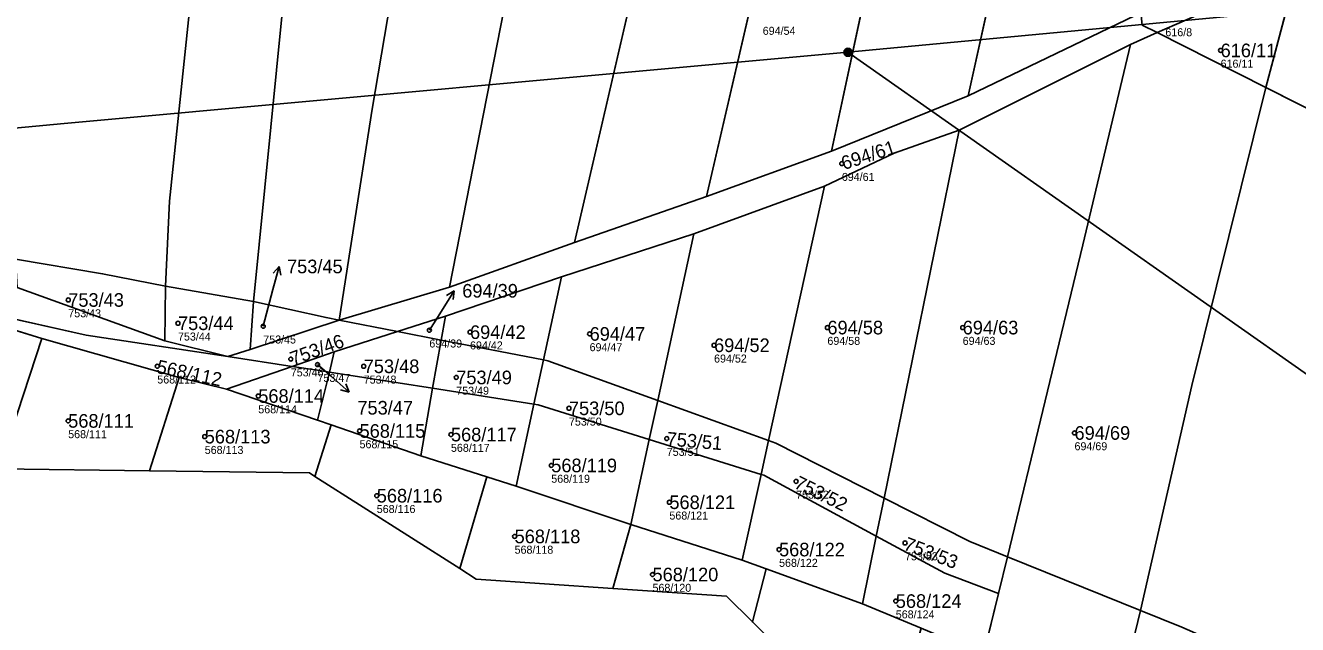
# Model space of a CAD drawing. Extents: x -732749 to -730903, y -1025757 to -1023435.
# Drawn here: x -731507.8 to -731348.9, y -1024229.5 to -1024154.7 of the extents above; entities that cross this region are included whole.
import ezdxf

# ---------------------------------------------------------------- set-up
doc = ezdxf.new("R2010")
doc.units = 0
for name, color, linetype in [('Definiční body', 7, 'Continuous'), ('Hranice parcel', 7, 'Continuous'), ('Parcelní čísla', 7, 'Continuous'), ('Polygon parcely', 7, 'Continuous'), ('Pop  PČ popisy', 7, 'Continuous'), ('Poz předměty', 7, 'Continuous')]:
    doc.layers.add(name, color=color, linetype=linetype)

msp = doc.modelspace()

# ---------------------------------------------------------------- linework, layer by layer
at = {"layer": 'Definiční body'}
for centre in [(-731358.47, -1024157.78), (-731405.79, -1024171.93), (-731502.43, -1024188.97), (-731488.72, -1024191.88), (-731478.07, -1024192.25), (-731457.32, -1024192.75), (-731452.24, -1024192.99), (-731437.3, -1024193.21), (-731407.59, -1024192.42), (-731390.69, -1024192.42), (-731421.75, -1024194.63), (-731474.63, -1024196.36), (-731491.31, -1024197.25), (-731471.29, -1024197.05), (-731465.52, -1024197.26), (-731453.96, -1024198.65), (-731478.69, -1024200.97), (-731439.88, -1024202.51), (-731502.44, -1024204.08), (-731485.38, -1024206.05), (-731466.04, -1024205.34), (-731454.62, -1024205.79), (-731427.66, -1024206.29), (-731376.72, -1024205.59), (-731442.09, -1024209.65), (-731411.5, -1024211.64), (-731463.89, -1024213.43), (-731427.33, -1024214.25), (-731446.67, -1024218.52), (-731413.63, -1024220.16), (-731397.89, -1024219.34), (-731429.44, -1024223.28), (-731399.05, -1024226.6)]:
    msp.add_circle(centre, 0.25, dxfattribs=at)
at = {"layer": 'Hranice parcel'}
for p, q in [((-731439.2, -1024181.8), (-731424.8, -1024119.76)), ((-731390, -1024163.47), (-731380.67, -1024121.14)), ((-731422.7, -1024176.05), (-731412.64, -1024132.63)), ((-731407.08, -1024170.39), (-731401.42, -1024143.96)), ((-731366.38, -1024155.56), (-731349, -1024147.98)), ((-731352.8, -1024162.42), (-731349, -1024147.98)), ((-731369.74, -1024157.03), (-731366.38, -1024155.56)), ((-731366.38, -1024155.56), (-731352.8, -1024162.42)), ((-731391.11, -1024167.74), (-731369.74, -1024157.03)), ((-731352.8, -1024162.42), (-731327.65, -1024175.13)), ((-731390, -1024163.47), (-731407.08, -1024170.39)), ((-731400.51, -1024213.73), (-731391.11, -1024167.74)), ((-731422.7, -1024176.05), (-731407.08, -1024170.39)), ((-731407.96, -1024174.73), (-731424.29, -1024180.72)), ((-731414.95, -1024206.54), (-731407.96, -1024174.73)), ((-731439.2, -1024181.8), (-731422.7, -1024176.05)), ((-731424.29, -1024180.72), (-731440.8, -1024186.08)), ((-731428.79, -1024201.54), (-731424.29, -1024180.72)), ((-731454.82, -1024187.36), (-731439.2, -1024181.8)), ((-731509.04, -1024183.85), (-731498.14, -1024185.69)), ((-731498.14, -1024185.69), (-731490.27, -1024187.24)), ((-731440.8, -1024186.08), (-731455.32, -1024190.98)), ((-731443.06, -1024196.46), (-731440.8, -1024186.08)), ((-731505.72, -1024193.77), (-731525.78, -1024187.61)), ((-731500.21, -1024193.36), (-731525.78, -1024187.61)), ((-731490.35, -1024194.07), (-731508.8, -1024187.4)), ((-731490.35, -1024194.07), (-731490.27, -1024187.24)), ((-731490.27, -1024187.24), (-731479.28, -1024189.17)), ((-731468.59, -1024191.5), (-731454.82, -1024187.36)), ((-731479.71, -1024195.14), (-731479.28, -1024189.17)), ((-731479.71, -1024195.14), (-731468.59, -1024191.5)), ((-731468.59, -1024191.5), (-731461.3, -1024192.91)), ((-731455.32, -1024190.98), (-731461.3, -1024192.91)), ((-731455.85, -1024193.98), (-731455.32, -1024190.98)), ((-731482.49, -1024196.05), (-731500.21, -1024193.36)), ((-731469.19, -1024195.46), (-731461.3, -1024192.91)), ((-731461.3, -1024192.91), (-731455.85, -1024193.98)), ((-731511.09, -1024210.08), (-731505.72, -1024193.77)), ((-731488.58, -1024198.66), (-731505.72, -1024193.77)), ((-731482.49, -1024196.05), (-731490.35, -1024194.07)), ((-731456.91, -1024200.01), (-731455.85, -1024193.98)), ((-731455.85, -1024193.98), (-731443.06, -1024196.46)), ((-731482.49, -1024196.05), (-731479.71, -1024195.14)), ((-731474.44, -1024197.27), (-731482.49, -1024196.05)), ((-731474.44, -1024197.27), (-731469.19, -1024195.46)), ((-731469.81, -1024197.98), (-731469.19, -1024195.46)), ((-731444.26, -1024202), (-731443.06, -1024196.46)), ((-731482.65, -1024200.1), (-731474.44, -1024197.27)), ((-731471.3, -1024204), (-731469.81, -1024197.98)), ((-731456.91, -1024200.01), (-731469.81, -1024197.98)), ((-731492.29, -1024210.32), (-731488.58, -1024198.66)), ((-731488.58, -1024198.66), (-731482.65, -1024200.1)), ((-731471.3, -1024204), (-731482.65, -1024200.1)), ((-731458.4, -1024208.45), (-731456.91, -1024200.01)), ((-731444.26, -1024202), (-731456.91, -1024200.01)), ((-731446.49, -1024212.23), (-731444.26, -1024202)), ((-731429.85, -1024206.41), (-731428.79, -1024201.54)), ((-731428.79, -1024201.54), (-731414.95, -1024206.54)), ((-731471.61, -1024211.01), (-731469.6, -1024204.56)), ((-731469.6, -1024204.56), (-731471.3, -1024204)), ((-731469.6, -1024204.56), (-731458.4, -1024208.45)), ((-731432.14, -1024217.02), (-731429.85, -1024206.41)), ((-731415.88, -1024210.77), (-731429.85, -1024206.41)), ((-731415.88, -1024210.77), (-731414.95, -1024206.54)), ((-731414.95, -1024206.54), (-731414.02, -1024206.88)), ((-731414.02, -1024206.88), (-731400.51, -1024213.73)), ((-731450.13, -1024211.08), (-731458.4, -1024208.45)), ((-731492.29, -1024210.32), (-731511.09, -1024210.08)), ((-731418.23, -1024221.47), (-731415.88, -1024210.77)), ((-731415.53, -1024210.88), (-731415.88, -1024210.77)), ((-731401.48, -1024218.48), (-731415.53, -1024210.88)), ((-731453.53, -1024222.54), (-731471.61, -1024211.01)), ((-731453.53, -1024222.54), (-731450.13, -1024211.08)), ((-731450.13, -1024211.08), (-731446.49, -1024212.23)), ((-731432.14, -1024217.02), (-731446.49, -1024212.23)), ((-731401.48, -1024218.48), (-731400.51, -1024213.73)), ((-731400.51, -1024213.73), (-731389.8, -1024219.16)), ((-731434.38, -1024225.03), (-731432.14, -1024217.02)), ((-731418.23, -1024221.47), (-731432.14, -1024217.02)), ((-731403.21, -1024226.93), (-731401.48, -1024218.48)), ((-731392.94, -1024223.1), (-731401.48, -1024218.48)), ((-731389.8, -1024219.16), (-731385.1, -1024221.06)), ((-731415.25, -1024222.55), (-731418.23, -1024221.47)), ((-731385.1, -1024221.06), (-731386.22, -1024225.67)), ((-731368.48, -1024227.77), (-731385.1, -1024221.06)), ((-731416.96, -1024229.21), (-731415.25, -1024222.55)), ((-731415.25, -1024222.55), (-731403.21, -1024226.93)), ((-731386.22, -1024225.67), (-731392.94, -1024223.1)), ((-731388.07, -1024233.27), (-731386.22, -1024225.67)), ((-731395.87, -1024230), (-731403.21, -1024226.93)), ((-731369.52, -1024232.06), (-731368.48, -1024227.77)), ((-731368.48, -1024227.77), (-731363.3, -1024229.86))]:
    msp.add_line(p, q, dxfattribs=at)
for points in [[(-731490.27, -1024187.24), (-731489.78, -1024176.64), (-731486.03, -1024140.81), (-731482.41, -1024098.83), (-731479.6, -1024046.51)], [(-731479.28, -1024189.17), (-731471.41, -1024109.94), (-731468.91, -1024092.29), (-731467.85, -1024074.9)], [(-731468.59, -1024191.5), (-731464.46, -1024165.12), (-731460.63, -1024142.52), (-731455.05, -1024107.86), (-731452.33, -1024090.21)], [(-731454.82, -1024187.36), (-731447.15, -1024148.24), (-731443.59, -1024132.41), (-731441.39, -1024121.55), (-731438.53, -1024105.08)], [(-731368.42, -1024152.99), (-731369.14, -1024153.4), (-731390, -1024163.47)], [(-731368.42, -1024152.99), (-731368.25, -1024154.62), (-731366.38, -1024155.56)], [(-731385.1, -1024221.06), (-731375.67, -1024182.07), (-731369.74, -1024157.03)], [(-731368.48, -1024227.77), (-731362.05, -1024199.67), (-731352.8, -1024162.42)], [(-731391.11, -1024167.74), (-731399.23, -1024170.64), (-731407.96, -1024174.73)], [(-731479.28, -1024189.17), (-731470.21, -1024191.18), (-731468.59, -1024191.5)], [(-731443.06, -1024196.46), (-731442.51, -1024196.57), (-731428.79, -1024201.54)], [(-731469.81, -1024197.98), (-731471.28, -1024197.75), (-731474.44, -1024197.27)], [(-731429.85, -1024206.41), (-731443.71, -1024202.09), (-731444.26, -1024202)], [(-731471.61, -1024211.01), (-731472.3, -1024210.57), (-731492.29, -1024210.32)], [(-731434.38, -1024225.03), (-731451.46, -1024223.86), (-731453.53, -1024222.54)], [(-731416.96, -1024229.21), (-731420.19, -1024226), (-731434.38, -1024225.03)], [(-731400.22, -1024244.97), (-731402.51, -1024243.57), (-731416.96, -1024229.21)]]:
    msp.add_lwpolyline(points, dxfattribs=at)
at = {"layer": 'Polygon parcely'}
for points in [[(-731509.04, -1024183.85), (-731498.14, -1024185.69), (-731490.27, -1024187.24), (-731489.78, -1024176.64), (-731486.03, -1024140.81), (-731482.41, -1024098.83), (-731479.6, -1024046.51), (-731481.9, -1024043.79), (-731490.81, -1024036.97), (-731502.44, -1024027.27), (-731510.19, -1024114.67), (-731511.99, -1024144.78), (-731513.48, -1024162.39), (-731512.95, -1024162.78), (-731510.29, -1024165.23)], [(-731467.33, -1024052.07), (-731479.6, -1024046.51), (-731482.41, -1024098.83), (-731486.03, -1024140.81), (-731489.78, -1024176.64), (-731490.27, -1024187.24), (-731479.28, -1024189.17), (-731471.41, -1024109.94), (-731468.91, -1024092.29), (-731467.85, -1024074.9)], [(-731470.21, -1024191.18), (-731468.59, -1024191.5), (-731464.46, -1024165.12), (-731460.63, -1024142.52), (-731455.05, -1024107.86), (-731452.33, -1024090.21), (-731467.85, -1024074.9), (-731468.91, -1024092.29), (-731471.41, -1024109.94), (-731479.28, -1024189.17)], [(-731441.39, -1024121.55), (-731438.53, -1024105.08), (-731452.33, -1024090.21), (-731455.05, -1024107.86), (-731460.63, -1024142.52), (-731464.46, -1024165.12), (-731468.59, -1024191.5), (-731454.82, -1024187.36), (-731447.15, -1024148.24), (-731443.59, -1024132.41)], [(-731439.2, -1024181.8), (-731424.8, -1024119.76), (-731438.53, -1024105.08), (-731441.39, -1024121.55), (-731443.59, -1024132.41), (-731447.15, -1024148.24), (-731454.82, -1024187.36)], [(-731390, -1024163.47), (-731380.67, -1024121.14), (-731393.25, -1024109.4), (-731401.42, -1024143.96), (-731407.08, -1024170.39)], [(-731422.7, -1024176.05), (-731412.64, -1024132.63), (-731424.8, -1024119.76), (-731439.2, -1024181.8)], [(-731370.8, -1024130.76), (-731380.67, -1024121.14), (-731390, -1024163.47), (-731369.14, -1024153.4), (-731368.42, -1024152.99)], [(-731401.42, -1024143.96), (-731412.64, -1024132.63), (-731422.7, -1024176.05), (-731407.08, -1024170.39)], [(-731352.04, -1024144.17), (-731355.61, -1024145.62), (-731368.42, -1024152.99), (-731368.25, -1024154.62), (-731366.38, -1024155.56), (-731349, -1024147.98)], [(-731366.38, -1024155.56), (-731352.8, -1024162.42), (-731349, -1024147.98)], [(-731349, -1024147.98), (-731352.8, -1024162.42), (-731327.65, -1024175.13), (-731291.89, -1024226.68), (-731289.7, -1024222.41)], [(-731369.74, -1024157.03), (-731366.38, -1024155.56), (-731368.25, -1024154.62), (-731368.42, -1024152.99), (-731369.14, -1024153.4), (-731390, -1024163.47), (-731407.08, -1024170.39), (-731422.7, -1024176.05), (-731439.2, -1024181.8), (-731454.82, -1024187.36), (-731468.59, -1024191.5), (-731461.3, -1024192.91), (-731455.32, -1024190.98), (-731440.8, -1024186.08), (-731424.29, -1024180.72), (-731407.96, -1024174.73), (-731399.23, -1024170.64), (-731391.11, -1024167.74)], [(-731368.48, -1024227.77), (-731362.05, -1024199.67), (-731352.8, -1024162.42), (-731366.38, -1024155.56), (-731369.74, -1024157.03), (-731375.67, -1024182.07), (-731385.1, -1024221.06)], [(-731375.67, -1024182.07), (-731369.74, -1024157.03), (-731391.11, -1024167.74), (-731400.51, -1024213.73), (-731389.8, -1024219.16), (-731385.1, -1024221.06)], [(-731352.8, -1024162.42), (-731362.05, -1024199.67), (-731368.48, -1024227.77), (-731363.3, -1024229.86), (-731334.65, -1024242.43), (-731307.2, -1024256.43), (-731291.89, -1024226.68), (-731327.65, -1024175.13)], [(-731399.23, -1024170.64), (-731407.96, -1024174.73), (-731414.95, -1024206.54), (-731414.02, -1024206.88), (-731400.51, -1024213.73), (-731391.11, -1024167.74)], [(-731414.95, -1024206.54), (-731407.96, -1024174.73), (-731424.29, -1024180.72), (-731428.79, -1024201.54)], [(-731442.51, -1024196.57), (-731428.79, -1024201.54), (-731424.29, -1024180.72), (-731440.8, -1024186.08), (-731443.06, -1024196.46)], [(-731490.27, -1024187.24), (-731498.14, -1024185.69), (-731509.04, -1024183.85), (-731508.8, -1024187.4), (-731490.35, -1024194.07)], [(-731440.8, -1024186.08), (-731455.32, -1024190.98), (-731455.85, -1024193.98), (-731443.06, -1024196.46)], [(-731511.09, -1024210.08), (-731505.72, -1024193.77), (-731525.78, -1024187.61), (-731532.41, -1024207.79), (-731513.49, -1024210.05)], [(-731474.44, -1024197.27), (-731482.49, -1024196.05), (-731500.21, -1024193.36), (-731525.78, -1024187.61), (-731505.72, -1024193.77), (-731488.58, -1024198.66), (-731482.65, -1024200.1)], [(-731479.71, -1024195.14), (-731479.28, -1024189.17), (-731490.27, -1024187.24), (-731490.35, -1024194.07), (-731482.49, -1024196.05)], [(-731479.71, -1024195.14), (-731468.59, -1024191.5), (-731470.21, -1024191.18), (-731479.28, -1024189.17)], [(-731461.3, -1024192.91), (-731468.59, -1024191.5), (-731479.71, -1024195.14), (-731482.49, -1024196.05), (-731474.44, -1024197.27), (-731469.19, -1024195.46)], [(-731455.32, -1024190.98), (-731461.3, -1024192.91), (-731455.85, -1024193.98)], [(-731455.85, -1024193.98), (-731461.3, -1024192.91), (-731469.19, -1024195.46), (-731469.81, -1024197.98), (-731456.91, -1024200.01)], [(-731488.58, -1024198.66), (-731505.72, -1024193.77), (-731511.09, -1024210.08), (-731492.29, -1024210.32)], [(-731443.06, -1024196.46), (-731455.85, -1024193.98), (-731456.91, -1024200.01), (-731444.26, -1024202)], [(-731469.19, -1024195.46), (-731474.44, -1024197.27), (-731471.28, -1024197.75), (-731469.81, -1024197.98)], [(-731428.79, -1024201.54), (-731442.51, -1024196.57), (-731443.06, -1024196.46), (-731444.26, -1024202), (-731443.71, -1024202.09), (-731429.85, -1024206.41)], [(-731469.81, -1024197.98), (-731471.28, -1024197.75), (-731474.44, -1024197.27), (-731482.65, -1024200.1), (-731471.3, -1024204)], [(-731469.6, -1024204.56), (-731458.4, -1024208.45), (-731456.91, -1024200.01), (-731469.81, -1024197.98), (-731471.3, -1024204)], [(-731469.6, -1024204.56), (-731471.3, -1024204), (-731482.65, -1024200.1), (-731488.58, -1024198.66), (-731492.29, -1024210.32), (-731472.3, -1024210.57), (-731471.61, -1024211.01)], [(-731450.13, -1024211.08), (-731446.49, -1024212.23), (-731444.26, -1024202), (-731456.91, -1024200.01), (-731458.4, -1024208.45)], [(-731429.85, -1024206.41), (-731443.71, -1024202.09), (-731444.26, -1024202), (-731446.49, -1024212.23), (-731432.14, -1024217.02)], [(-731414.95, -1024206.54), (-731428.79, -1024201.54), (-731429.85, -1024206.41), (-731415.88, -1024210.77)], [(-731458.4, -1024208.45), (-731469.6, -1024204.56), (-731471.61, -1024211.01), (-731453.53, -1024222.54), (-731450.13, -1024211.08)], [(-731415.88, -1024210.77), (-731429.85, -1024206.41), (-731432.14, -1024217.02), (-731418.23, -1024221.47)], [(-731401.48, -1024218.48), (-731400.51, -1024213.73), (-731414.02, -1024206.88), (-731414.95, -1024206.54), (-731415.88, -1024210.77), (-731415.53, -1024210.88)], [(-731415.53, -1024210.88), (-731415.88, -1024210.77), (-731418.23, -1024221.47), (-731415.25, -1024222.55), (-731403.21, -1024226.93), (-731401.48, -1024218.48)], [(-731446.49, -1024212.23), (-731450.13, -1024211.08), (-731453.53, -1024222.54), (-731451.46, -1024223.86), (-731434.38, -1024225.03), (-731432.14, -1024217.02)], [(-731386.22, -1024225.67), (-731385.1, -1024221.06), (-731389.8, -1024219.16), (-731400.51, -1024213.73), (-731401.48, -1024218.48), (-731392.94, -1024223.1)], [(-731432.14, -1024217.02), (-731434.38, -1024225.03), (-731420.19, -1024226), (-731416.96, -1024229.21), (-731415.25, -1024222.55), (-731418.23, -1024221.47)], [(-731401.48, -1024218.48), (-731403.21, -1024226.93), (-731395.87, -1024230), (-731388.07, -1024233.27), (-731386.22, -1024225.67), (-731392.94, -1024223.1)], [(-731385.1, -1024221.06), (-731386.22, -1024225.67), (-731388.07, -1024233.27), (-731376.76, -1024238.32), (-731371.6, -1024240.62), (-731369.52, -1024232.06), (-731368.48, -1024227.77)], [(-731400.22, -1024244.97), (-731395.87, -1024230), (-731403.21, -1024226.93), (-731415.25, -1024222.55), (-731416.96, -1024229.21), (-731402.51, -1024243.57)], [(-731310.37, -1024262.58), (-731307.2, -1024256.43), (-731334.65, -1024242.43), (-731363.3, -1024229.86), (-731368.48, -1024227.77), (-731369.52, -1024232.06), (-731359.71, -1024235.81), (-731334.62, -1024247.99)]]:
    msp.add_lwpolyline(points, close=True, dxfattribs=at)
for points in [[(-731525.78, -1024187.61), (-731500.21, -1024193.36), (-731482.49, -1024196.05), (-731490.35, -1024194.07), (-731508.8, -1024187.4)], [(-731512.19, -1024653.84), (-731492.81, -1024644.46), (-731488.88, -1024628.34), (-731461.16, -1024506.28), (-731456.94, -1024445.25), (-731447.72, -1024401.19), (-731439.11, -1024360.74), (-731400.22, -1024244.97), (-731402.51, -1024243.57), (-731416.96, -1024229.21), (-731420.19, -1024226), (-731434.38, -1024225.03), (-731451.46, -1024223.86), (-731453.53, -1024222.54), (-731471.61, -1024211.01), (-731472.3, -1024210.57), (-731492.29, -1024210.32), (-731511.09, -1024210.08)]]:
    msp.add_lwpolyline(points, dxfattribs=at)
at = {"layer": 'Pop  PČ popisy'}
for p, q in [((-731476.87, -1024187.68), (-731476.09, -1024184.78)), ((-731476.09, -1024184.78), (-731476.84, -1024185.62)), ((-731476.09, -1024184.78), (-731475.87, -1024185.88)), ((-731478.07, -1024192.25), (-731476.87, -1024187.68)), ((-731455.81, -1024190.36), (-731454.22, -1024187.82)), ((-731454.22, -1024187.82), (-731455.18, -1024188.4)), ((-731454.22, -1024187.82), (-731454.33, -1024188.93)), ((-731457.32, -1024192.75), (-731455.81, -1024190.36)), ((-731471.29, -1024197.05), (-731469.59, -1024198.51)), ((-731469.59, -1024198.51), (-731467.33, -1024200.48)), ((-731467.33, -1024200.48), (-731467.75, -1024199.44)), ((-731467.33, -1024200.48), (-731468.41, -1024200.2))]:
    msp.add_line(p, q, dxfattribs=at)
at = {"layer": 'Poz předměty'}
for p, q in [((-731405.02, -1024158.02), (-731329.3, -1024150.89)), ((-731502.96, -1024166.91), (-731405.02, -1024158.02)), ((-731405.02, -1024158.02), (-731341.53, -1024202.62)), ((-731564.72, -1024172.68), (-731502.96, -1024166.91))]:
    msp.add_line(p, q, dxfattribs=at)
for radius in [0.5, 0.4, 0.3, 0.2, 0.1]:
    msp.add_circle((-731405.02, -1024158.02), radius, dxfattribs=at)

# ---------------------------------------------------------------- texts
at = {"layer": 'Definiční body'}
for s, p in [('694/54', (-731415.67, -1024155.83)), ('616/8', (-731365.37, -1024156.01)), ('616/11', (-731358.47, -1024159.94)), ('694/61', (-731405.79, -1024174.09)), ('753/43', (-731502.43, -1024191.13)), ('753/44', (-731488.72, -1024194.04)), ('753/45', (-731478.07, -1024194.41)), ('694/39', (-731457.32, -1024194.91)), ('694/42', (-731452.24, -1024195.15)), ('694/47', (-731437.3, -1024195.37)), ('694/58', (-731407.59, -1024194.58)), ('694/63', (-731390.69, -1024194.58)), ('694/52', (-731421.75, -1024196.79)), ('753/46', (-731474.63, -1024198.52)), ('753/47', (-731471.29, -1024199.21)), ('568/112', (-731491.31, -1024199.41)), ('753/48', (-731465.52, -1024199.42)), ('753/49', (-731453.96, -1024200.81)), ('568/114', (-731478.69, -1024203.13)), ('753/50', (-731439.88, -1024204.67)), ('568/111', (-731502.44, -1024206.24)), ('568/113', (-731485.38, -1024208.21)), ('568/115', (-731466.04, -1024207.5)), ('568/117', (-731454.62, -1024207.95)), ('753/51', (-731427.66, -1024208.45)), ('694/69', (-731376.72, -1024207.75)), ('568/119', (-731442.09, -1024211.81)), ('753/52', (-731411.5, -1024213.8)), ('568/116', (-731463.89, -1024215.59)), ('568/121', (-731427.33, -1024216.41)), ('568/118', (-731446.67, -1024220.68)), ('753/53', (-731397.89, -1024221.5)), ('568/122', (-731413.63, -1024222.32)), ('568/120', (-731429.44, -1024225.44)), ('568/124', (-731399.05, -1024228.76))]:
    msp.add_text(s, height=1, dxfattribs=at).set_placement(p)
at = {"layer": 'Parcelní čísla'}
for s, p in [('616/11', (-731358.47, -1024158.63)), ('753/45', (-731475.1, -1024185.63)), ('694/39', (-731453.21, -1024188.67)), ('753/43', (-731502.43, -1024189.82)), ('753/44', (-731488.72, -1024192.73)), ('694/58', (-731407.59, -1024193.27)), ('694/63', (-731390.69, -1024193.27)), ('694/42', (-731452.24, -1024193.84)), ('694/47', (-731437.3, -1024194.06)), ('694/52', (-731421.75, -1024195.48)), ('753/48', (-731465.52, -1024198.11)), ('753/49', (-731453.96, -1024199.5)), ('568/114', (-731478.69, -1024201.82)), ('753/47', (-731466.31, -1024203.29)), ('753/50', (-731439.88, -1024203.36)), ('568/111', (-731502.44, -1024204.93)), ('568/115', (-731466.04, -1024206.19)), ('568/113', (-731485.38, -1024206.9)), ('568/117', (-731454.62, -1024206.64)), ('694/69', (-731376.72, -1024206.44)), ('568/119', (-731442.09, -1024210.5)), ('568/116', (-731463.89, -1024214.28)), ('568/121', (-731427.33, -1024215.1)), ('568/118', (-731446.67, -1024219.37)), ('568/122', (-731413.63, -1024221.01)), ('568/120', (-731429.44, -1024224.13)), ('568/124', (-731399.05, -1024227.45))]:
    msp.add_text(s, height=1.7, dxfattribs=at).set_placement(p)
for s, rotation, p in [('694/61', 18, (-731405.53, -1024172.74)), ('753/46', 20, (-731474.34, -1024197.16)), ('568/112', 348, (-731491.49, -1024198.08)), ('753/51', 355, (-731427.73, -1024207.14)), ('753/52', 334, (-731411.87, -1024212.4)), ('753/53', 339, (-731398.19, -1024220.13))]:
    msp.add_text(s, height=1.7, rotation=rotation, dxfattribs=at).set_placement(p)

doc.saveas('drawing.dxf')
